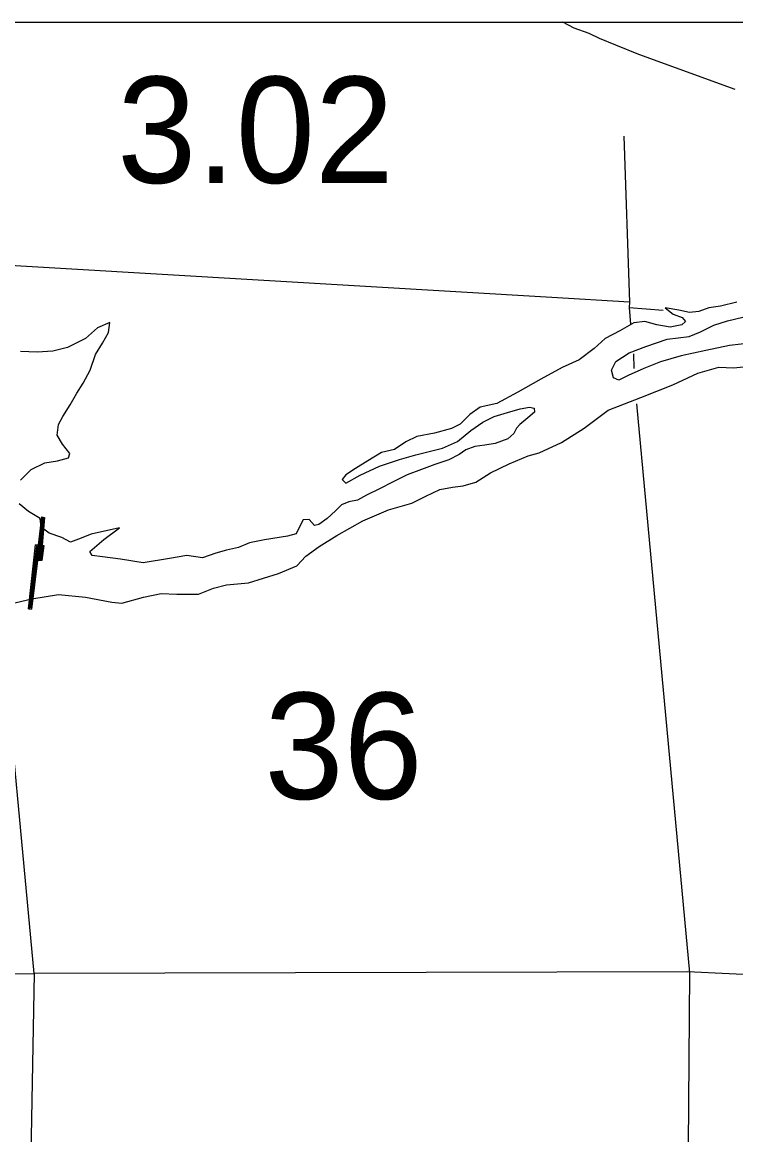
# Model space of a CAD drawing. Extents: x 22866 to 28196, y 1324810 to 1328105.
# Drawn here: x 24094.2 to 24188.5, y 1327299.2 to 1327446.3 of the extents above; entities that cross this region are included whole.
import ezdxf

# ---------------------------------------------------------------- set-up
doc = ezdxf.new("R2010")
doc.units = 0
for name, color, linetype in [('Level 15', 7, 'Continuous'), ('Level 4', 7, 'Continuous'), ('Level 5', 7, 'Continuous'), ('Level 58', 7, 'Continuous'), ('Level 7', 7, 'Continuous'), ('Level 9', 7, 'Continuous'), ('R_No Plot', 7, 'Continuous')]:
    doc.layers.add(name, color=color, linetype=linetype)

msp = doc.modelspace()

# ---------------------------------------------------------------- linework, layer by layer
at = {"layer": 'Level 15'}
msp.add_lwpolyline([(24188.38, 1327437.36), (24175.67, 1327442.01), (24172.64, 1327443.22), (24170.48, 1327444.09), (24169.09, 1327444.76), (24167.11, 1327445.49), (24165.62, 1327446.25), (24165.6, 1327446.26)], dxfattribs=at)
msp.add_lwpolyline([(24188.38, 1327437.36), (24175.67, 1327442.01), (24172.64, 1327443.22), (24170.48, 1327444.09), (24169.09, 1327444.76), (24167.11, 1327445.49), (24165.62, 1327446.25), (24165.6, 1327446.26)], dxfattribs=at)
at = {"layer": 'Level 4'}
for points in [[(24173.66, 1327431.2), (24174.44, 1327409.28), (24174.39, 1327408.58), (24174.55, 1327406.38)], [(24173.66, 1327431.2), (24174.44, 1327409.28), (24174.39, 1327408.58), (24174.55, 1327406.38)], [(24174.96, 1327402.43), (24175.01, 1327400.5)], [(24174.96, 1327402.43), (24175.01, 1327400.5)], [(24175.37, 1327395.85), (24182.34, 1327320.63), (24181.69, 1327234.71), (24181.79, 1327232.42), (24181.76, 1327225.68)], [(24175.37, 1327395.85), (24182.34, 1327320.63), (24181.69, 1327234.71), (24181.79, 1327232.42), (24181.76, 1327225.68)], [(24248.12, 1327317.59), (24182.1, 1327320.76), (24095.8, 1327320.53)], [(24248.12, 1327317.59), (24182.1, 1327320.76), (24095.8, 1327320.53)]]:
    msp.add_lwpolyline(points, dxfattribs=at)
at = {"layer": 'Level 5'}
for points in [[(24164.15, 1327409.88), (24087.29, 1327414.41), (24071.91, 1327414.08)], [(24164.15, 1327409.88), (24087.29, 1327414.41), (24071.91, 1327414.08)], [(24174.44, 1327409.28), (24164.15, 1327409.88)], [(24174.44, 1327409.28), (24164.15, 1327409.88)], [(24174.39, 1327408.58), (24178.88, 1327408.2)], [(24174.39, 1327408.58), (24178.88, 1327408.2)], [(24095.8, 1327320.53), (24094.28, 1327236.65)], [(24095.8, 1327320.53), (24094.28, 1327236.65)]]:
    msp.add_lwpolyline(points, dxfattribs=at)
at = {"layer": 'Level 7'}
msp.add_lwpolyline([(24005.38, 1327320.27), (24009.16, 1327320.45), (24095.8, 1327320.53), (24091.23, 1327369.09)], dxfattribs=at)
msp.add_lwpolyline([(24005.38, 1327320.27), (24009.16, 1327320.45), (24095.8, 1327320.53), (24091.23, 1327369.09)], dxfattribs=at)
at = {"layer": 'Level 9'}
for points in [[(24188.62, 1327409.25), (24186.44, 1327408.74), (24184.88, 1327408.51), (24183.56, 1327408.04), (24182.37, 1327407.92), (24180.96, 1327408.22), (24179.13, 1327408.52), (24180.21, 1327407.67), (24181.38, 1327407.23), (24181.83, 1327406.71), (24181.34, 1327406.26), (24179.78, 1327405.96), (24178.05, 1327406.26), (24176.47, 1327406.69), (24175.01, 1327406.53), (24173.17, 1327405.49), (24171.23, 1327404.48), (24169.77, 1327403.15), (24167.77, 1327401.64), (24165.53, 1327400.63), (24162.7, 1327399.1), (24159.68, 1327397.37), (24156.92, 1327395.88), (24154.7, 1327395.37), (24153.33, 1327394.41), (24152.06, 1327393.15), (24150.91, 1327392.56), (24148.69, 1327391.97), (24146.34, 1327391.52), (24144.89, 1327390.79), (24143.38, 1327389.8), (24141.66, 1327389.39), (24139.86, 1327388.32), (24138.25, 1327387.29), (24136.97, 1327386.46), (24136.48, 1327385.85), (24136.96, 1327385.33), (24138.87, 1327386.4), (24141.4, 1327387.59), (24144.04, 1327388.48), (24146.22, 1327389.09), (24149.73, 1327389.97), (24151.71, 1327390.87), (24153.47, 1327392.31), (24155.04, 1327393.41), (24156.56, 1327394.14), (24158.31, 1327394.68), (24159.99, 1327395.18), (24161.22, 1327395.41), (24161.85, 1327395.25), (24161.87, 1327394.72), (24161.02, 1327394), (24159.94, 1327393.11), (24159.52, 1327392.61), (24159.17, 1327391.9), (24158.35, 1327391.22), (24156.67, 1327390.58), (24155.34, 1327390.35), (24153.98, 1327390.19), (24152.83, 1327389.73), (24151.91, 1327389.15), (24150.56, 1327388.45), (24148.71, 1327387.81), (24146.96, 1327387.17), (24145.08, 1327386.47), (24143.11, 1327385.49), (24141.4, 1327384.59), (24139.69, 1327383.75), (24138.51, 1327383.1), (24137.38, 1327382.87), (24136.39, 1327382.48), (24135.61, 1327381.7), (24134.5, 1327380.68), (24133.42, 1327379.89), (24132.83, 1327379.74), (24132.14, 1327380.56), (24131.35, 1327380.48), (24130.9, 1327379.67), (24130.39, 1327378.63), (24129.26, 1327378.33), (24126.21, 1327377.87), (24124.26, 1327377.46), (24122.81, 1327376.86), (24121.22, 1327376.5), (24119.8, 1327376.1), (24118.05, 1327375.46), (24115.95, 1327375.78), (24113.67, 1327375.37), (24110.19, 1327374.83), (24107.22, 1327375.3), (24104.81, 1327375.61), (24103.48, 1327375.78), (24103.17, 1327376.31), (24105, 1327377.92), (24107.09, 1327379.46), (24103.32, 1327378.61), (24101.64, 1327377.94), (24100.62, 1327377.56), (24099.47, 1327378.16), (24097.8, 1327378.76)], [(24188.62, 1327409.25), (24186.44, 1327408.74), (24184.88, 1327408.51), (24183.56, 1327408.04), (24182.37, 1327407.92), (24180.96, 1327408.22), (24179.13, 1327408.52), (24180.21, 1327407.67), (24181.38, 1327407.23), (24181.83, 1327406.71), (24181.34, 1327406.26), (24179.78, 1327405.96), (24178.05, 1327406.26), (24176.47, 1327406.69), (24175.01, 1327406.53), (24173.17, 1327405.49), (24171.23, 1327404.48), (24169.77, 1327403.15), (24167.77, 1327401.64), (24165.53, 1327400.63), (24162.7, 1327399.1), (24159.68, 1327397.37), (24156.92, 1327395.88), (24154.7, 1327395.37), (24153.33, 1327394.41), (24152.06, 1327393.15), (24150.91, 1327392.56), (24148.69, 1327391.97), (24146.34, 1327391.52), (24144.89, 1327390.79), (24143.38, 1327389.8), (24141.66, 1327389.39), (24139.86, 1327388.32), (24138.25, 1327387.29), (24136.97, 1327386.46), (24136.48, 1327385.85), (24136.96, 1327385.33), (24138.87, 1327386.4), (24141.4, 1327387.59), (24144.04, 1327388.48), (24146.22, 1327389.09), (24149.73, 1327389.97), (24151.71, 1327390.87), (24153.47, 1327392.31), (24155.04, 1327393.41), (24156.56, 1327394.14), (24158.31, 1327394.68), (24159.99, 1327395.18), (24161.22, 1327395.41), (24161.85, 1327395.25), (24161.87, 1327394.72), (24161.02, 1327394), (24159.94, 1327393.11), (24159.52, 1327392.61), (24159.17, 1327391.9), (24158.35, 1327391.22), (24156.67, 1327390.58), (24155.34, 1327390.35), (24153.98, 1327390.19), (24152.83, 1327389.73), (24151.91, 1327389.15), (24150.56, 1327388.45), (24148.71, 1327387.81), (24146.96, 1327387.17), (24145.08, 1327386.47), (24143.11, 1327385.49), (24141.4, 1327384.59), (24139.69, 1327383.75), (24138.51, 1327383.1), (24137.38, 1327382.87), (24136.39, 1327382.48), (24135.61, 1327381.7), (24134.5, 1327380.68), (24133.42, 1327379.89), (24132.83, 1327379.74), (24132.14, 1327380.56), (24131.35, 1327380.48), (24130.9, 1327379.67), (24130.39, 1327378.63), (24129.26, 1327378.33), (24126.21, 1327377.87), (24124.26, 1327377.46), (24122.81, 1327376.86), (24121.22, 1327376.5), (24119.8, 1327376.1), (24118.05, 1327375.46), (24115.95, 1327375.78), (24113.67, 1327375.37), (24110.19, 1327374.83), (24107.22, 1327375.3), (24104.81, 1327375.61), (24103.48, 1327375.78), (24103.17, 1327376.31), (24105, 1327377.92), (24107.09, 1327379.46), (24103.32, 1327378.61), (24101.64, 1327377.94), (24100.62, 1327377.56), (24099.47, 1327378.16), (24097.8, 1327378.76)], [(24094.02, 1327385.74), (24095.42, 1327387.17), (24097.2, 1327388.04), (24098.89, 1327388.28), (24100.34, 1327388.68), (24100.53, 1327389.28), (24099.57, 1327390.49), (24098.85, 1327391.67), (24099.02, 1327393.08), (24099.59, 1327394.16), (24100.56, 1327395.71), (24101.46, 1327397.23), (24102.26, 1327398.58), (24103.19, 1327400.29), (24103.91, 1327402.34), (24104.84, 1327403.86), (24105.61, 1327405.28), (24105.78, 1327406.58), (24104.16, 1327405.88), (24102.57, 1327404.45), (24100.2, 1327403.26), (24098.28, 1327402.79), (24096.22, 1327402.64), (24093.99, 1327402.76)], [(24094.02, 1327385.74), (24095.42, 1327387.17), (24097.2, 1327388.04), (24098.89, 1327388.28), (24100.34, 1327388.68), (24100.53, 1327389.28), (24099.57, 1327390.49), (24098.85, 1327391.67), (24099.02, 1327393.08), (24099.59, 1327394.16), (24100.56, 1327395.71), (24101.46, 1327397.23), (24102.26, 1327398.58), (24103.19, 1327400.29), (24103.91, 1327402.34), (24104.84, 1327403.86), (24105.61, 1327405.28), (24105.78, 1327406.58), (24104.16, 1327405.88), (24102.57, 1327404.45), (24100.2, 1327403.26), (24098.28, 1327402.79), (24096.22, 1327402.64), (24093.99, 1327402.76)], [(24190.73, 1327403.9), (24187.61, 1327403.53), (24184.5, 1327402.9), (24181.23, 1327402.16), (24178.52, 1327401.37), (24176.31, 1327400.49), (24174.26, 1327399.58), (24173.01, 1327398.96), (24172.31, 1327399.28), (24172.05, 1327400.3), (24172.63, 1327401.41), (24174.4, 1327402.58), (24176.58, 1327403.4), (24179.38, 1327404.39), (24182.3, 1327404.72), (24183.78, 1327405.35), (24185.56, 1327406.22), (24187.38, 1327406.79), (24189.4, 1327407.3), (24190.85, 1327407.6)], [(24190.73, 1327403.9), (24187.61, 1327403.53), (24184.5, 1327402.9), (24181.23, 1327402.16), (24178.52, 1327401.37), (24176.31, 1327400.49), (24174.26, 1327399.58), (24173.01, 1327398.96), (24172.31, 1327399.28), (24172.05, 1327400.3), (24172.63, 1327401.41), (24174.4, 1327402.58), (24176.58, 1327403.4), (24179.38, 1327404.39), (24182.3, 1327404.72), (24183.78, 1327405.35), (24185.56, 1327406.22), (24187.38, 1327406.79), (24189.4, 1327407.3), (24190.85, 1327407.6)], [(24147.54, 1327383.62), (24149.38, 1327384.53), (24151.04, 1327384.8), (24152.46, 1327384.99), (24154.12, 1327385.46), (24156.05, 1327386.7), (24158.52, 1327387.89), (24161.06, 1327388.94), (24162.51, 1327389.34), (24165.44, 1327390.73), (24168.46, 1327392.6), (24171.6, 1327395), (24175.92, 1327396.65), (24180.14, 1327398.34), (24183.47, 1327399.88), (24186.21, 1327400.67), (24188.18, 1327400.58), (24190.76, 1327400.84)], [(24147.54, 1327383.62), (24149.38, 1327384.53), (24151.04, 1327384.8), (24152.46, 1327384.99), (24154.12, 1327385.46), (24156.05, 1327386.7), (24158.52, 1327387.89), (24161.06, 1327388.94), (24162.51, 1327389.34), (24165.44, 1327390.73), (24168.46, 1327392.6), (24171.6, 1327395), (24175.92, 1327396.65), (24180.14, 1327398.34), (24183.47, 1327399.88), (24186.21, 1327400.67), (24188.18, 1327400.58), (24190.76, 1327400.84)], [(24091.35, 1327369.1), (24095.49, 1327370.05), (24099.04, 1327370.63), (24102.6, 1327370.27), (24106.07, 1327369.64), (24107.37, 1327369.51), (24110.25, 1327370.3), (24112.57, 1327370.75), (24114.66, 1327370.69), (24117.52, 1327370.66), (24119.5, 1327371.46), (24121.19, 1327371.93), (24124.11, 1327372.16), (24128.07, 1327373.41), (24130.48, 1327374.43), (24131.68, 1327375.72), (24133.45, 1327376.99), (24135.78, 1327378.44), (24139.23, 1327380.38), (24142.62, 1327381.82), (24145.7, 1327382.72), (24147.54, 1327383.62)], [(24091.35, 1327369.1), (24095.49, 1327370.05), (24099.04, 1327370.63), (24102.6, 1327370.27), (24106.07, 1327369.64), (24107.37, 1327369.51), (24110.25, 1327370.3), (24112.57, 1327370.75), (24114.66, 1327370.69), (24117.52, 1327370.66), (24119.5, 1327371.46), (24121.19, 1327371.93), (24124.11, 1327372.16), (24128.07, 1327373.41), (24130.48, 1327374.43), (24131.68, 1327375.72), (24133.45, 1327376.99), (24135.78, 1327378.44), (24139.23, 1327380.38), (24142.62, 1327381.82), (24145.7, 1327382.72), (24147.54, 1327383.62)], [(24097.8, 1327378.76), (24096.75, 1327379.54), (24096.59, 1327380.67), (24095.08, 1327381.6), (24093.82, 1327382.61)], [(24097.8, 1327378.76), (24096.75, 1327379.54), (24096.59, 1327380.67), (24095.08, 1327381.6), (24093.82, 1327382.61)], [(24096.88, 1327380.78), (24096.54, 1327377.14), (24096.38, 1327376.96), (24096.1, 1327377), (24095.12, 1327368.87), (24095.22, 1327368.84), (24096.21, 1327376.88), (24096.33, 1327376.87), (24095.31, 1327368.84)], [(24096.88, 1327380.78), (24096.54, 1327377.14), (24096.38, 1327376.96), (24096.1, 1327377), (24095.12, 1327368.87), (24095.22, 1327368.84), (24096.21, 1327376.88), (24096.33, 1327376.87), (24095.31, 1327368.84)], [(24096.92, 1327380.69), (24096.6, 1327377.05), (24096.48, 1327376.85), (24096.25, 1327375.23), (24096.74, 1327375.21), (24096.98, 1327377.08), (24096.74, 1327377.09), (24097.04, 1327380.76)], [(24096.92, 1327380.69), (24096.6, 1327377.05), (24096.48, 1327376.85), (24096.25, 1327375.23), (24096.74, 1327375.21), (24096.98, 1327377.08), (24096.74, 1327377.09), (24097.04, 1327380.76)], [(24096.36, 1327377.17), (24096.81, 1327380.9)], [(24096.36, 1327377.17), (24096.81, 1327380.9)], [(24096.81, 1327380.9), (24097.15, 1327380.83)], [(24096.81, 1327380.9), (24097.15, 1327380.83)], [(24097.15, 1327380.83), (24096.86, 1327377.15), (24097.09, 1327377.12), (24096.82, 1327375.11)], [(24097.15, 1327380.83), (24096.86, 1327377.15), (24097.09, 1327377.12), (24096.82, 1327375.11)], [(24096.09, 1327377.09), (24096.32, 1327377.03), (24096.42, 1327377.11), (24096.65, 1327379.17)], [(24096.09, 1327377.09), (24096.32, 1327377.03), (24096.42, 1327377.11), (24096.65, 1327379.17)], [(24095.04, 1327368.76), (24095.97, 1327377.19)], [(24095.04, 1327368.76), (24095.97, 1327377.19)], [(24096.36, 1327377.17), (24095.97, 1327377.19)], [(24096.36, 1327377.17), (24095.97, 1327377.19)], [(24096.66, 1327376.99), (24096.88, 1327376.96), (24096.65, 1327375.27), (24096.32, 1327375.29), (24096.51, 1327376.85), (24096.63, 1327376.88), (24096.79, 1327376.9), (24096.59, 1327375.35), (24096.38, 1327375.38), (24096.59, 1327376.77), (24096.63, 1327376.77), (24096.5, 1327375.42), (24096.69, 1327376.73)], [(24096.66, 1327376.99), (24096.88, 1327376.96), (24096.65, 1327375.27), (24096.32, 1327375.29), (24096.51, 1327376.85), (24096.63, 1327376.88), (24096.79, 1327376.9), (24096.59, 1327375.35), (24096.38, 1327375.38), (24096.59, 1327376.77), (24096.63, 1327376.77), (24096.5, 1327375.42), (24096.69, 1327376.73)], [(24096.24, 1327375.13), (24095.47, 1327368.68)], [(24096.24, 1327375.13), (24095.47, 1327368.68)], [(24096.82, 1327375.11), (24096.24, 1327375.13)], [(24096.82, 1327375.11), (24096.24, 1327375.13)], [(24095.04, 1327368.76), (24095.47, 1327368.68)], [(24095.04, 1327368.76), (24095.47, 1327368.68)]]:
    msp.add_lwpolyline(points, dxfattribs=at)
at = {"layer": 'R_No Plot'}
msp.add_lwpolyline([(23932.69, 1327446.26), (24728.44, 1327446.26), (24728.44, 1326652.92), (23932.69, 1326652.92)], close=True, dxfattribs=at)

# ---------------------------------------------------------------- texts
at = {"layer": 'Level 5'}
msp.add_text('36', height=14.044, dxfattribs=at).set_placement((24126.22, 1327343.61))
msp.add_text('36', height=14.044, dxfattribs=at).set_placement((24126.22, 1327343.61))
at = {"layer": 'Level 58'}
msp.add_text('3.02', height=14.044, dxfattribs=at).set_placement((24106.77, 1327425.02))
msp.add_text('3.02', height=14.044, dxfattribs=at).set_placement((24106.77, 1327425.02))

doc.saveas('drawing.dxf')
